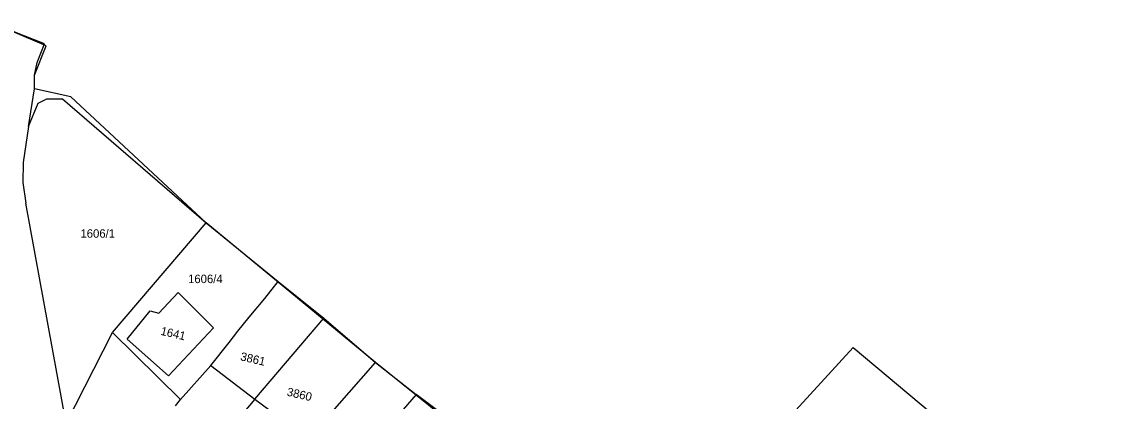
# Model space of a CAD drawing. Extents: x -581999 to -572728, y -1219553 to -1212032.
# Drawn here: x -578616.8 to -578359.6, y -1215326.8 to -1215236.8 of the extents above; entities that cross this region are included whole.
import ezdxf

# ---------------------------------------------------------------- set-up
doc = ezdxf.new("R2010")
doc.units = 0
for name, color, linetype in [('Vrstva 1', 7, 'Continuous'), ('Vrstva 2', 7, 'Continuous'), ('Vrstva 63', 7, 'Continuous')]:
    doc.layers.add(name, color=color, linetype=linetype)

msp = doc.modelspace()

# ---------------------------------------------------------------- linework, layer by layer
at = {"layer": 'Vrstva 1'}
for p, q in [((-578615.179, -1215261.625), (-578612.878, -1215256.105)), ((-578612.878, -1215256.105), (-578610.862, -1215255.025)), ((-578610.862, -1215255.025), (-578608.557, -1215255.025)), ((-578608.557, -1215255.025), (-578607.116, -1215255.025)), ((-578607.116, -1215255.025), (-578573.121, -1215284.479)), ((-578606.252, -1215332.04), (-578615.797, -1215279.788)), ((-578595.304, -1215310.421), (-578573.121, -1215284.479)), ((-578573.121, -1215284.479), (-578556.038, -1215298.325)), ((-578584.357, -1215305.827), (-578579.747, -1215300.963)), ((-578579.747, -1215300.963), (-578571.392, -1215309.34)), ((-578591.847, -1215312.043), (-578586.373, -1215305.287)), ((-578586.373, -1215305.287), (-578584.357, -1215305.827)), ((-578606.252, -1215332.04), (-578595.304, -1215310.421)), ((-578595.304, -1215310.421), (-578579.171, -1215326.365)), ((-578571.392, -1215309.34), (-578582.052, -1215320.69)), ((-578582.052, -1215320.69), (-578591.847, -1215312.043))]:
    msp.add_line(p, q, dxfattribs=at)
for points in [[(-578615.179, -1215261.625), (-578613.74, -1215252.692), (-578613.742, -1215249.47), (-578613.124, -1215246.459), (-578611.371, -1215241.997), (-578621.377, -1215238.033), (-578624.375, -1215236.769)], [(-578615.179, -1215261.625), (-578616.425, -1215270.119)], [(-578616.425, -1215270.119), (-578616.525, -1215274.9)], [(-578616.525, -1215274.9), (-578615.797, -1215279.788)], [(-578559.238, -1215302.36), (-578556.038, -1215298.325)], [(-578556.038, -1215298.325), (-578545.257, -1215307.066)], [(-578562.952, -1215306.807), (-578559.238, -1215302.36)], [(-578565.634, -1215310.118), (-578562.952, -1215306.807)], [(-578561.596, -1215326.225), (-578545.257, -1215307.066)], [(-578545.257, -1215307.066), (-578533.007, -1215317.54)], [(-578567.698, -1215312.808), (-578565.634, -1215310.118)], [(-578572.028, -1215318.28), (-578567.698, -1215312.808)], [(-578470.005, -1215368.724), (-578419.996, -1215313.968), (-578364.405, -1215360.703), (-578359.63, -1215364.861), (-578404.474, -1215421.622)], [(-578580.387, -1215327.793), (-578579.171, -1215326.365), (-578572.028, -1215318.28)], [(-578572.028, -1215318.28), (-578561.596, -1215326.225)], [(-578548.894, -1215335.635), (-578533.007, -1215317.54)], [(-578533.007, -1215317.54), (-578523.429, -1215325.172)], [(-578523.429, -1215325.172), (-578538.8, -1215342.955)], [(-578511.374, -1215334.248), (-578523.429, -1215325.172)], [(-578561.596, -1215326.225), (-578579.014, -1215346.957)], [(-578561.596, -1215326.225), (-578548.894, -1215335.635)]]:
    msp.add_lwpolyline(points, dxfattribs=at)
at = {"layer": 'Vrstva 63'}
for p, q in [((-578610.979, -1215242.514), (-578624.375, -1215236.769)), ((-578613.742, -1215249.47), (-578610.979, -1215242.514)), ((-578613.74, -1215252.692), (-578613.742, -1215249.47)), ((-578605.133, -1215254.556), (-578613.74, -1215252.692)), ((-578573.121, -1215284.479), (-578605.133, -1215254.556)), ((-578533.007, -1215317.54), (-578573.121, -1215284.479)), ((-578479.131, -1215361.016), (-578533.007, -1215317.54))]:
    msp.add_line(p, q, dxfattribs=at)

# ---------------------------------------------------------------- texts
at = {"layer": 'Vrstva 2'}
for s, p in [('1606/1', (-578602.865, -1215287.977)), ('1606/4', (-578577.392, -1215298.735))]:
    msp.add_text(s, height=2, dxfattribs=at).set_placement(p)
for s, p in [('1641', (-578584.037, -1215310.973)), ('3861', (-578565.157, -1215317.009)), ('3860', (-578554.151, -1215325.392))]:
    msp.add_text(s, height=2, rotation=346.89894, dxfattribs=at).set_placement(p)

doc.saveas('drawing.dxf')
